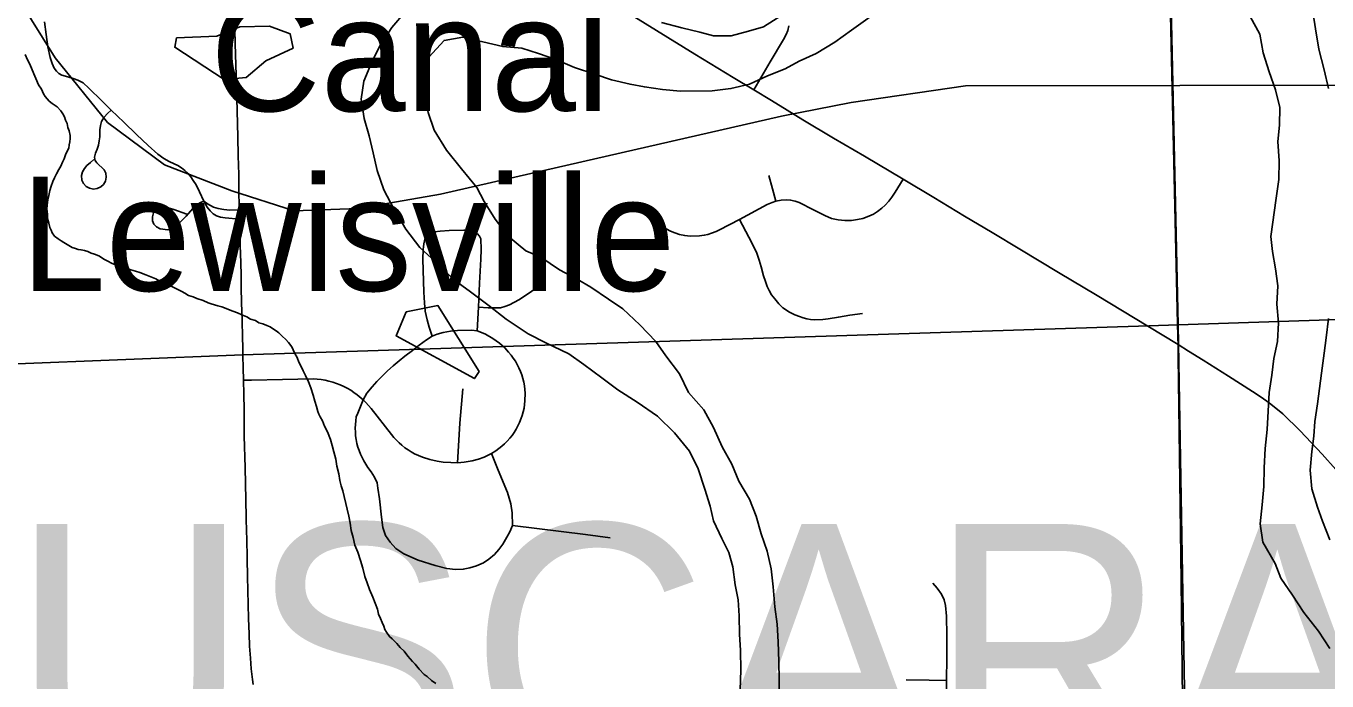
# Model space of a CAD drawing. Extents: x -6.1 to 38, y -7.7 to 22.
# Drawn here: x 6.198 to 7.096, y 19.227 to 19.68 of the extents above; entities that cross this region are included whole.
import ezdxf

# ---------------------------------------------------------------- set-up
doc = ezdxf.new("R2010")
doc.units = 0
for name, color, linetype in [('GM_X_City_Street', 7, 'Continuous'), ('GM_X_Corporation', 7, 'Continuous'), ('GM_X_County_Road', 7, 'Continuous'), ('GM_X_Major_River', 7, 'Continuous'), ('GM_X_Minor_Lake', 7, 'Continuous'), ('GM_X_Minor_River', 7, 'Continuous'), ('GM_X_Rail_Line', 7, 'Continuous'), ('GM_X_State_Route', 7, 'Continuous'), ('GM_X_Township_Text', 7, 'Continuous'), ('GM_X_Unincorporated_Text', 7, 'Continuous')]:
    doc.layers.add(name, color=color, linetype=linetype)

msp = doc.modelspace()

# ---------------------------------------------------------------- linework, layer by layer
at = {"layer": 'GM_X_City_Street'}
for points in [[(6.32061, 19.5588), (6.31776, 19.56505), (6.31543, 19.57007), (6.31334, 19.57305), (6.31168, 19.57551), (6.30978, 19.5778), (6.30765, 19.57988), (6.30528, 19.58171), (6.30277, 19.5833), (6.30012, 19.5846), (6.2967, 19.5861), (6.29307, 19.58818), (6.28897, 19.59115), (6.28224, 19.59716), (6.27414, 19.60477), (6.26554, 19.61337), (6.25664, 19.62149), (6.25031, 19.62806), (6.24116, 19.63684), (6.23726, 19.64032), (6.23365, 19.64222), (6.23047, 19.6435), (6.22686, 19.64456), (6.22272, 19.64574), (6.22064, 19.64689), (6.21901, 19.64845), (6.21745, 19.65057), (6.21597, 19.65375), (6.21453, 19.65786), (6.213, 19.66528), (6.21179, 19.6737), (6.21072, 19.68244)], [(6.7004, 19.63551), (6.71173, 19.65487), (6.72081, 19.67027), (6.72263, 19.67369), (6.72381, 19.67658), (6.72456, 19.67979)], [(6.24474, 19.5874), (6.24231, 19.58539), (6.23995, 19.58324), (6.23822, 19.58116), (6.23691, 19.57897), (6.23624, 19.5764), (6.23653, 19.5733), (6.23767, 19.57087), (6.23946, 19.56891), (6.24179, 19.5676), (6.24439, 19.56708), (6.24704, 19.56739), (6.24951, 19.56851), (6.25146, 19.57031), (6.25278, 19.57264), (6.2533, 19.57526), (6.25293, 19.57805), (6.25179, 19.58046), (6.24686, 19.58521), (6.2462, 19.58603), (6.24564, 19.58691), (6.2453, 19.58779), (6.24515, 19.58899), (6.24583, 19.59184), (6.24701, 19.59455), (6.24791, 19.59738), (6.24849, 19.60028), (6.24881, 19.60323), (6.24891, 19.60801), (6.24934, 19.61087), (6.2501, 19.61367), (6.25197, 19.61676), (6.25409, 19.61917), (6.25664, 19.62149)], [(6.62712, 19.5551), (6.63088, 19.5491), (6.63377, 19.54524), (6.63698, 19.54181), (6.63996, 19.53957), (6.64285, 19.53805), (6.64593, 19.53678), (6.6491, 19.5358), (6.65274, 19.53495), (6.6565, 19.53452), (6.66284, 19.53471), (6.66611, 19.53521), (6.66872, 19.5358), (6.67123, 19.53658), (6.67431, 19.53778), (6.67668, 19.53895), (6.69047, 19.5461), (6.70966, 19.55649), (6.71309, 19.55778), (6.71566, 19.55864), (6.7192, 19.55939), (6.72263, 19.55961), (6.72575, 19.55941), (6.72885, 19.55875), (6.73164, 19.55778), (6.7415, 19.55275), (6.74932, 19.54878), (6.75404, 19.54685), (6.75865, 19.54577), (6.76315, 19.54535), (6.76776, 19.54545), (6.77194, 19.54599), (6.77559, 19.54685), (6.77987, 19.54835), (6.78298, 19.54985), (6.78577, 19.55157), (6.78866, 19.55382), (6.79113, 19.55596), (6.79372, 19.55867), (6.79572, 19.56141), (6.79799, 19.56496), (6.80342, 19.57383)], [(6.71566, 19.55864), (6.71331, 19.56727), (6.71084, 19.57633)], [(6.3089, 19.54972), (6.29995, 19.55301), (6.29614, 19.55405), (6.293, 19.55446), (6.29039, 19.55412), (6.28802, 19.5529), (6.28603, 19.55063), (6.28513, 19.54801), (6.28527, 19.54525), (6.28626, 19.54282), (6.28802, 19.54088), (6.29043, 19.53962), (6.29588, 19.53883), (6.29839, 19.53937), (6.30106, 19.54115), (6.30398, 19.54371), (6.30855, 19.5483), (6.31316, 19.55359), (6.31556, 19.556), (6.31797, 19.55762), (6.32061, 19.5588)], [(6.3451, 19.55263), (6.33863, 19.55253), (6.33438, 19.55295), (6.33049, 19.55359), (6.32725, 19.55457), (6.32309, 19.55679), (6.32061, 19.5588)], [(6.34534, 19.54635), (6.33551, 19.54715), (6.33226, 19.54765), (6.32943, 19.54857), (6.32716, 19.54998), (6.32504, 19.55196), (6.323, 19.55462), (6.32061, 19.5588)], [(6.51031, 19.48548), (6.51698, 19.48507), (6.52232, 19.48499), (6.52549, 19.48515), (6.52849, 19.4859), (6.53166, 19.48724), (6.53816, 19.49049), (6.54692, 19.49624), (6.54933, 19.49833), (6.55125, 19.50016), (6.55276, 19.5025), (6.55367, 19.50558), (6.55434, 19.50983), (6.55467, 19.51484), (6.55476, 19.52134), (6.55434, 19.53951), (6.55393, 19.55767)], [(6.69047, 19.5461), (6.69695, 19.53396), (6.70058, 19.52677), (6.70244, 19.52273), (6.70412, 19.51809), (6.70552, 19.51345), (6.70714, 19.50723), (6.70835, 19.50332), (6.70957, 19.49974), (6.71088, 19.49705), (6.71271, 19.494), (6.7148, 19.49121), (6.71767, 19.48773), (6.72046, 19.48512), (6.72498, 19.48216), (6.72876, 19.48022), (6.73184, 19.47897), (6.73435, 19.47816), (6.73691, 19.47753), (6.73952, 19.47708), (6.74217, 19.4768), (6.74805, 19.47702), (6.75168, 19.47748), (6.75877, 19.47867), (6.76669, 19.4799), (6.77531, 19.48112)], [(6.47835, 19.46543), (6.47629, 19.47179), (6.47487, 19.47673), (6.47354, 19.48278), (6.47304, 19.48857), (6.47245, 19.49599), (6.47187, 19.51867), (6.47199, 19.52538), (6.47245, 19.52926), (6.47328, 19.53251), (6.47445, 19.53485), (6.47687, 19.5366), (6.47996, 19.53752), (6.48379, 19.53802), (6.48996, 19.53852)], [(6.50948, 19.46914), (6.51031, 19.48548), (6.51108, 19.50208), (6.51185, 19.51868), (6.51206, 19.52534), (6.51181, 19.5326), (6.5109, 19.5346), (6.50948, 19.53635), (6.50756, 19.5376), (6.50581, 19.53827), (6.50322, 19.5386), (6.50014, 19.53868), (6.48996, 19.53852)], [(6.348, 19.43502), (6.35368, 19.43514), (6.37496, 19.43554), (6.39623, 19.43594), (6.39893, 19.43577), (6.40163, 19.43546), (6.40433, 19.435), (6.40698, 19.43443), (6.40964, 19.4337), (6.4122, 19.43285), (6.41475, 19.43186), (6.41726, 19.43073), (6.41968, 19.4295), (6.42205, 19.42812), (6.42432, 19.42665), (6.4265, 19.42504), (6.43062, 19.42151), (6.43261, 19.41959), (6.43445, 19.41758), (6.43616, 19.41547), (6.45023, 19.39758), (6.45188, 19.39558), (6.45368, 19.39366), (6.45553, 19.39184), (6.45747, 19.39012), (6.45951, 19.38849), (6.46164, 19.38699), (6.46386, 19.38559), (6.46609, 19.38431), (6.47153, 19.382), (6.47678, 19.38042), (6.48179, 19.37925), (6.48599, 19.37856), (6.49122, 19.37825), (6.49588, 19.37808), (6.5003, 19.3785), (6.50589, 19.3795), (6.51031, 19.38066), (6.51415, 19.382), (6.51923, 19.38436), (6.52223, 19.38636), (6.52431, 19.38785), (6.52635, 19.38946), (6.52829, 19.39118), (6.5301, 19.39302), (6.53185, 19.39495), (6.53346, 19.39698), (6.53493, 19.39909), (6.53631, 19.40129), (6.53754, 19.40356), (6.53868, 19.4059), (6.53985, 19.40892), (6.54048, 19.41074), (6.54119, 19.41324), (6.54172, 19.41577), (6.54214, 19.41833), (6.54238, 19.4209), (6.54248, 19.42607), (6.54229, 19.42866), (6.54201, 19.43123), (6.54154, 19.43377), (6.54092, 19.43628), (6.54016, 19.43876), (6.53927, 19.44119), (6.53822, 19.44357), (6.53704, 19.44588), (6.53576, 19.44812), (6.53434, 19.45028), (6.53278, 19.45236), (6.53112, 19.45435), (6.52857, 19.45755), (6.52482, 19.46072), (6.52024, 19.46388), (6.51507, 19.4668), (6.51231, 19.46805), (6.50948, 19.46914), (6.50556, 19.46973), (6.49588, 19.46948), (6.49096, 19.46889), (6.48596, 19.46797), (6.48171, 19.4668), (6.47835, 19.46543), (6.47445, 19.46297), (6.46937, 19.4593), (6.4647, 19.45571), (6.45954, 19.4518), (6.45546, 19.44846), (6.45147, 19.44506), (6.44755, 19.44161), (6.44372, 19.43778), (6.44018, 19.43415), (6.43692, 19.43051), (6.43332, 19.42618), (6.43062, 19.42151)], [(6.49588, 19.37808), (6.49739, 19.40543), (6.49948, 19.42902)], [(6.43062, 19.42151), (6.42695, 19.41229), (6.42592, 19.40971), (6.42554, 19.40712), (6.42531, 19.40452), (6.42521, 19.4019), (6.4253, 19.39928), (6.42549, 19.39666), (6.42587, 19.39407), (6.42639, 19.39149), (6.42705, 19.38896), (6.42786, 19.38647), (6.4288, 19.38402), (6.42989, 19.38164), (6.43107, 19.37932), (6.43245, 19.37708), (6.43391, 19.37491), (6.43614, 19.37184), (6.43846, 19.36821), (6.4403, 19.36433), (6.4409, 19.3605), (6.442, 19.35311), (6.44334, 19.34055), (6.44434, 19.33344), (6.44602, 19.3279), (6.44922, 19.32319), (6.45332, 19.31878), (6.45877, 19.31513), (6.46861, 19.31083), (6.48042, 19.30708), (6.48848, 19.30517), (6.49432, 19.30431), (6.49979, 19.30453), (6.50437, 19.30542), (6.50901, 19.30696), (6.51376, 19.30906), (6.51751, 19.31149), (6.52127, 19.31469), (6.52424, 19.31811), (6.52713, 19.32183), (6.52998, 19.32661), (6.53197, 19.33036), (6.53383, 19.33471), (6.53366, 19.34348), (6.53263, 19.34983), (6.53039, 19.35756), (6.52387, 19.37302), (6.51923, 19.38436)], [(6.53383, 19.33471), (6.55056, 19.33265), (6.5673, 19.33059), (6.58424, 19.32844), (6.60119, 19.32628)], [(6.83382, 19.20362), (6.83343, 19.22779), (6.83355, 19.24334), (6.83368, 19.25887), (6.83343, 19.27206), (6.83268, 19.27962), (6.83183, 19.28341), (6.82986, 19.28735), (6.82705, 19.29146), (6.82392, 19.29491)], [(6.80557, 19.22817), (6.82135, 19.22796), (6.83343, 19.22779)]]:
    msp.add_lwpolyline(points, dxfattribs=at)
at = {"layer": 'GM_X_Corporation'}
for points in [[(4.22089, 19.39843), (4.27649, 19.3997), (4.32704, 19.40086), (4.34441, 19.40116), (4.39909, 19.40211), (4.59553, 19.40667), (4.87412, 19.41274), (4.97606, 19.41491), (5.07728, 19.4172), (5.13005, 19.41862), (5.18283, 19.42005), (5.26822, 19.42235), (5.32463, 19.42402), (6.10501, 19.44291), (6.34755, 19.45258), (6.9731, 19.47266), (6.99327, 19.47331), (6.9774, 20.19314), (6.97663, 20.24175), (6.97563, 20.30513), (6.97445, 20.38052), (6.96628, 20.9), (2.1, 20.9)], [(6.99642, 19.21465), (6.99537, 19.2963), (6.99336, 19.45142), (6.99328, 19.45811), (6.99291, 19.47381), (6.98563, 19.7993), (6.97797, 20.18781), (6.97788, 20.19349), (6.98138, 20.19354), (7.00076, 20.18964), (7.0406, 20.18161), (7.04939, 19.85064), (7.10715, 19.85216)], [(7.03821, 16.8882), (6.99349, 19.46054), (6.99327, 19.47331), (6.9731, 19.47266), (6.34755, 19.45258), (6.10501, 19.44291), (5.32463, 19.42402), (5.26822, 19.42235), (5.18283, 19.42005), (5.13005, 19.41862), (5.07728, 19.4172), (4.97606, 19.41491), (4.87412, 19.41274), (4.59553, 19.40667), (4.39909, 19.40211), (4.34441, 19.40116), (4.32704, 19.40086), (4.27649, 19.3997), (4.22089, 19.39843)]]:
    msp.add_lwpolyline(points, dxfattribs=at)
for points in [[(8.9, 19.53649), (8.9, 20.9), (6.96628, 20.9), (6.97445, 20.38052), (6.97563, 20.30513), (6.97663, 20.24175), (6.9774, 20.19314), (6.99327, 19.47331), (8.77312, 19.53228), (8.77571, 19.53237)], [(8.9, 14.68725), (8.9, 19.53649), (8.77571, 19.53237), (8.77312, 19.53228), (6.99327, 19.47331), (6.99349, 19.46054), (7.03821, 16.8882), (7.05054, 16.17866), (7.07262, 15.21743), (7.07601, 15.03919), (7.07603, 15.03845), (7.07902, 14.88093), (7.08348, 14.64684), (7.55487, 14.65733), (8.5875, 14.68029)]]:
    msp.add_lwpolyline(points, close=True, dxfattribs=at)
at = {"layer": 'GM_X_County_Road'}
for points in [[(6.99348, 19.45975), (6.97242, 19.47243), (6.95491, 19.48296), (6.9374, 19.4935), (6.91077, 19.50949), (6.88414, 19.52549), (6.86501, 19.53698), (6.84588, 19.54847), (6.82465, 19.56115), (6.80342, 19.57383), (6.77671, 19.58971), (6.75547, 19.60233), (6.73424, 19.61496), (6.71251, 19.62812), (6.7004, 19.63551), (6.68607, 19.64406), (6.65959, 19.66031), (6.63311, 19.67655), (6.60662, 19.6928), (6.59183, 19.70188), (6.57703, 19.71095), (6.55055, 19.72719), (6.54884, 19.72824)], [(7.11175, 19.36274), (7.09285, 19.38403), (7.07749, 19.40006), (7.06557, 19.41183), (7.05616, 19.4194), (7.05056, 19.42345), (7.04476, 19.42737), (7.02805, 19.43796), (7.01061, 19.44887), (7.00057, 19.45522), (6.99348, 19.45975)]]:
    msp.add_lwpolyline(points, dxfattribs=at)
at = {"layer": 'GM_X_Major_River'}
for points in [[(6.45995, 19.68962), (6.45056, 19.67856), (6.44194, 19.66561), (6.43635, 19.6542), (6.43113, 19.64165), (6.42932, 19.62913), (6.4313, 19.61586), (6.43478, 19.60375), (6.4375, 19.59201), (6.44023, 19.5799), (6.44485, 19.56665), (6.45175, 19.55342), (6.46016, 19.53945), (6.4697, 19.52662)], [(6.55332, 19.51996), (6.54308, 19.52445), (6.53091, 19.53422), (6.52176, 19.5463), (6.51412, 19.55839), (6.50914, 19.56821), (6.49847, 19.58104), (6.48817, 19.59386), (6.47976, 19.60784), (6.47552, 19.61995), (6.47318, 19.63131), (6.47233, 19.64534), (6.47603, 19.65825), (6.48655, 19.6697), (6.49939, 19.67206), (6.51341, 19.66874), (6.52704, 19.66541), (6.54029, 19.66436), (6.55166, 19.66064), (6.56379, 19.65655), (6.57668, 19.65095), (6.5907, 19.64649), (6.60207, 19.64239), (6.61495, 19.63944), (6.6248, 19.63761), (6.63729, 19.6358), (6.64978, 19.63474), (6.67171, 19.63488), (6.68456, 19.63648), (6.6974, 19.6396), (6.70984, 19.64537), (6.72192, 19.65), (6.73172, 19.65537), (6.7434, 19.66076), (6.75622, 19.66843), (6.76788, 19.67685), (6.78068, 19.68603)], [(6.72092, 19.68792), (6.70698, 19.6791), (6.69679, 19.676), (6.68471, 19.67289), (6.6726, 19.67281), (6.66313, 19.6754), (6.65063, 19.67836), (6.63661, 19.68206)], [(7.04315, 19.68622), (7.04966, 19.67412), (7.05201, 19.66124), (7.05625, 19.648), (7.06049, 19.63551), (7.0636, 19.6234), (7.0633, 19.61126), (7.06224, 19.59988), (7.06308, 19.58661), (7.06278, 19.57371), (7.06097, 19.56081), (7.05736, 19.53424), (7.05857, 19.52401), (7.06054, 19.51188), (7.06212, 19.50014), (7.06145, 19.48762), (7.06267, 19.47473), (7.06199, 19.46184), (7.05942, 19.45006), (7.05798, 19.43868), (7.05617, 19.42653), (7.0555, 19.41363), (7.05482, 19.40111), (7.05339, 19.38783), (7.05272, 19.37456), (7.05243, 19.36166), (7.05138, 19.34914), (7.04995, 19.33586), (7.05192, 19.32336), (7.06034, 19.30862), (7.06419, 19.29841), (7.07221, 19.28671), (7.08022, 19.27462), (7.09014, 19.26179), (7.09816, 19.24971)], [(7.09717, 19.63651), (7.09406, 19.64938), (7.09057, 19.66377), (7.08821, 19.67779), (7.08663, 19.68802)], [(6.4697, 19.52662), (6.48073, 19.51683), (6.49291, 19.50478), (6.50469, 19.49613), (6.51761, 19.48635), (6.52939, 19.47733), (6.54459, 19.46719), (6.55673, 19.46082), (6.57266, 19.45335), (6.58292, 19.44583), (6.59546, 19.43681), (6.60648, 19.42854), (6.61978, 19.4199), (6.63383, 19.41014), (6.64563, 19.39883), (6.65593, 19.38601), (6.66205, 19.37391), (6.66668, 19.35991), (6.67016, 19.34818), (6.6725, 19.33796), (6.67825, 19.32586), (6.68323, 19.31603), (6.68594, 19.30619), (6.68754, 19.29369), (6.68949, 19.28346), (6.69032, 19.27247), (6.69041, 19.25958), (6.69123, 19.24859), (6.69132, 19.23493), (6.69103, 19.22128)], [(6.71793, 19.21501), (6.71784, 19.22828), (6.71776, 19.2408), (6.71729, 19.25444), (6.71646, 19.26657), (6.71486, 19.2787), (6.71364, 19.29234), (6.71243, 19.30485), (6.7097, 19.31696), (6.70546, 19.32907), (6.70198, 19.34118), (6.69736, 19.35291), (6.6901, 19.36538), (6.6851, 19.3771), (6.6786, 19.38919), (6.67246, 19.40242), (6.66595, 19.41452), (6.65528, 19.42658), (6.64915, 19.43943), (6.63961, 19.45189), (6.63274, 19.4617), (6.6217, 19.47338), (6.6099, 19.48431), (6.60003, 19.49106), (6.58787, 19.49933), (6.57838, 19.50496), (6.56624, 19.51132), (6.55332, 19.51996)], [(7.09805, 19.32479), (7.09305, 19.33765), (7.08958, 19.34749), (7.08572, 19.35998), (7.0845, 19.37287), (7.08555, 19.38577), (7.087, 19.39639), (7.08769, 19.40664), (7.0895, 19.41878), (7.09239, 19.44004), (7.09419, 19.4537), (7.09564, 19.46433), (7.09706, 19.47761)]]:
    msp.add_lwpolyline(points, dxfattribs=at)
at = {"layer": 'GM_X_Minor_Lake'}
for points in [[(6.30169, 19.67142), (6.30058, 19.66496), (6.33473, 19.64265), (6.34987, 19.6442), (6.36344, 19.65562), (6.38233, 19.66439)], [(6.38233, 19.66439), (6.38039, 19.67426), (6.36599, 19.67954), (6.34556, 19.67911), (6.32969, 19.67262), (6.30169, 19.67142)], [(6.46031, 19.48237), (6.45357, 19.46565), (6.50744, 19.43617), (6.51082, 19.44112)], [(6.51082, 19.44112), (6.48224, 19.4866), (6.46031, 19.48237)]]:
    msp.add_lwpolyline(points, dxfattribs=at)
at = {"layer": 'GM_X_Minor_River'}
for points in [[(6.22779, 19.59751), (6.22813, 19.5998), (6.22847, 19.60208), (6.22843, 19.60398), (6.22761, 19.60739), (6.22681, 19.60966), (6.22638, 19.61231), (6.2252, 19.61457), (6.2244, 19.61684), (6.22322, 19.6191), (6.22205, 19.62098), (6.21934, 19.62397), (6.21588, 19.62619), (6.21395, 19.62768), (6.21123, 19.63105), (6.21006, 19.63294), (6.20849, 19.63595), (6.20654, 19.63896), (6.20217, 19.64952), (6.20058, 19.6533), (6.19901, 19.65631), (6.19742, 19.66009)], [(6.40408, 19.40331), (6.40249, 19.40708), (6.40093, 19.40972), (6.40013, 19.4116), (6.39934, 19.41349), (6.39852, 19.4169), (6.39731, 19.42068), (6.3961, 19.42484), (6.39449, 19.42976), (6.3929, 19.43391), (6.39092, 19.43844), (6.38934, 19.44145), (6.38777, 19.44446), (6.3862, 19.44748), (6.385, 19.45088), (6.38343, 19.45351), (6.38224, 19.45615), (6.38145, 19.45804), (6.37912, 19.46104), (6.37718, 19.46329), (6.37486, 19.46553), (6.37254, 19.46777), (6.37061, 19.46926), (6.36869, 19.47036), (6.36639, 19.47184), (6.36409, 19.47294), (6.36141, 19.47403), (6.35874, 19.47475), (6.35644, 19.47623), (6.353, 19.47731), (6.35031, 19.47878), (6.34687, 19.48024), (6.34381, 19.4817), (6.34075, 19.48279), (6.3331, 19.4857), (6.33043, 19.48641), (6.32814, 19.48713), (6.32584, 19.48785), (6.32355, 19.48857), (6.32011, 19.49003), (6.3159, 19.49147), (6.31323, 19.49256), (6.31017, 19.49365), (6.30748, 19.49512), (6.30556, 19.49623), (6.30365, 19.49734), (6.30135, 19.49844), (6.29905, 19.49954), (6.29675, 19.50064), (6.29446, 19.50136), (6.29254, 19.50246), (6.29024, 19.50356), (6.28756, 19.50503), (6.28411, 19.50649), (6.28067, 19.50795), (6.27646, 19.5094), (6.27341, 19.51048), (6.27036, 19.51119), (6.26768, 19.51228), (6.26539, 19.513), (6.26233, 19.51409), (6.25965, 19.5148), (6.25698, 19.51589), (6.25429, 19.51737), (6.25199, 19.51847), (6.24815, 19.52106), (6.24509, 19.52215), (6.2428, 19.52287), (6.2405, 19.52396), (6.23821, 19.52468), (6.23593, 19.52502), (6.23402, 19.52537), (6.23211, 19.5261), (6.22982, 19.52681), (6.22406, 19.53013), (6.22214, 19.53124), (6.22021, 19.53273), (6.21752, 19.53458), (6.21596, 19.53683), (6.21517, 19.53872), (6.21438, 19.54061), (6.21356, 19.54364), (6.21275, 19.54666), (6.21269, 19.54971), (6.21225, 19.55312), (6.21258, 19.55617), (6.2129, 19.5596), (6.2136, 19.56265), (6.2143, 19.56608), (6.21538, 19.56915), (6.21647, 19.57221), (6.21756, 19.57489), (6.21903, 19.57758), (6.22049, 19.58065), (6.22197, 19.58295), (6.22306, 19.58563), (6.22416, 19.58794), (6.22525, 19.59062), (6.22634, 19.5933), (6.22745, 19.59522), (6.22779, 19.59751)], [(6.48095, 19.22558), (6.47787, 19.22781), (6.47479, 19.23041), (6.47286, 19.2319), (6.46938, 19.23564), (6.46666, 19.23901), (6.46472, 19.24088), (6.46317, 19.24275), (6.46162, 19.24463), (6.4589, 19.248), (6.45619, 19.25061), (6.45387, 19.25323), (6.45077, 19.2566), (6.44884, 19.25809), (6.44689, 19.26109), (6.44572, 19.26297), (6.44492, 19.26524), (6.44373, 19.26788), (6.44254, 19.27052), (6.44135, 19.27354), (6.44053, 19.27695), (6.43893, 19.28111), (6.43734, 19.28526), (6.43497, 19.29054), (6.43337, 19.29508), (6.43177, 19.29961), (6.43052, 19.30529), (6.42891, 19.31059), (6.42691, 19.31626), (6.42492, 19.32116), (6.42369, 19.32647), (6.42246, 19.33139), (6.42161, 19.33631), (6.42076, 19.34124), (6.41748, 19.35487), (6.41665, 19.35866), (6.41545, 19.36206), (6.41463, 19.36585), (6.41379, 19.3704), (6.41255, 19.3757), (6.4117, 19.38063), (6.41047, 19.38555), (6.40925, 19.39009), (6.40804, 19.39425), (6.40605, 19.39954), (6.40408, 19.40331)]]:
    msp.add_lwpolyline(points, dxfattribs=at)
at = {"layer": 'GM_X_Rail_Line'}
msp.add_lwpolyline([(6.19287, 19.69813), (6.21792, 19.65768), (6.25419, 19.613), (6.2935, 19.58374), (6.34004, 19.56589), (6.38312, 19.55199), (6.4273, 19.55367), (6.48418, 19.56365), (6.64401, 19.60019), (6.71957, 19.61741), (6.76764, 19.62675), (6.84656, 19.6383), (7.43863, 19.63931), (7.50222, 19.63795), (7.56146, 19.62521), (7.63701, 19.60108), (7.88712, 19.52077), (7.95726, 19.49994), (8.00695, 19.47618), (8.05679, 19.43987), (8.28809, 19.27109), (8.78458, 18.9138), (8.9, 18.83346)], dxfattribs=at)
at = {"layer": 'GM_X_State_Route'}
for points in [[(6.34486, 19.56788), (6.34472, 19.57704), (6.34442, 19.58996), (6.34411, 19.6032), (6.34362, 19.62101), (6.34314, 19.63829), (6.34241, 19.66745), (6.34167, 19.69659)], [(6.34749, 19.45814), (6.34736, 19.46426), (6.34707, 19.47668), (6.34679, 19.48843), (6.34654, 19.49936), (6.34634, 19.50749), (6.34614, 19.51643), (6.34579, 19.52805), (6.34534, 19.54635), (6.3451, 19.55263), (6.34486, 19.56788)], [(6.35018, 19.33005), (6.34997, 19.34023), (6.34971, 19.35248), (6.34915, 19.37476), (6.34856, 19.39643), (6.34842, 19.41457), (6.3482, 19.4255), (6.348, 19.43502), (6.34782, 19.44372), (6.34762, 19.45202), (6.34749, 19.45814)], [(6.35462, 19.22505), (6.35419, 19.22841), (6.35339, 19.23575), (6.35278, 19.24312), (6.35221, 19.25154), (6.35192, 19.25991), (6.35156, 19.27056), (6.35102, 19.28988), (6.35081, 19.29965), (6.35056, 19.31174), (6.35027, 19.32598), (6.35018, 19.33005)]]:
    msp.add_lwpolyline(points, dxfattribs=at)

# ---------------------------------------------------------------- texts
at = {"layer": 'GM_X_Township_Text'}
msp.add_text('TUSCARAWAS', height=0.170455, rotation=0.00001, dxfattribs=at).set_placement((6.04843, 19.16529))
at = {"layer": 'GM_X_Unincorporated_Text'}
for s, p in [('Canal', (6.32511, 19.6209)), ('Lewisville', (6.19427, 19.49674))]:
    msp.add_text(s, height=0.078977, rotation=0.00001, dxfattribs=at).set_placement(p)

doc.saveas('drawing.dxf')
